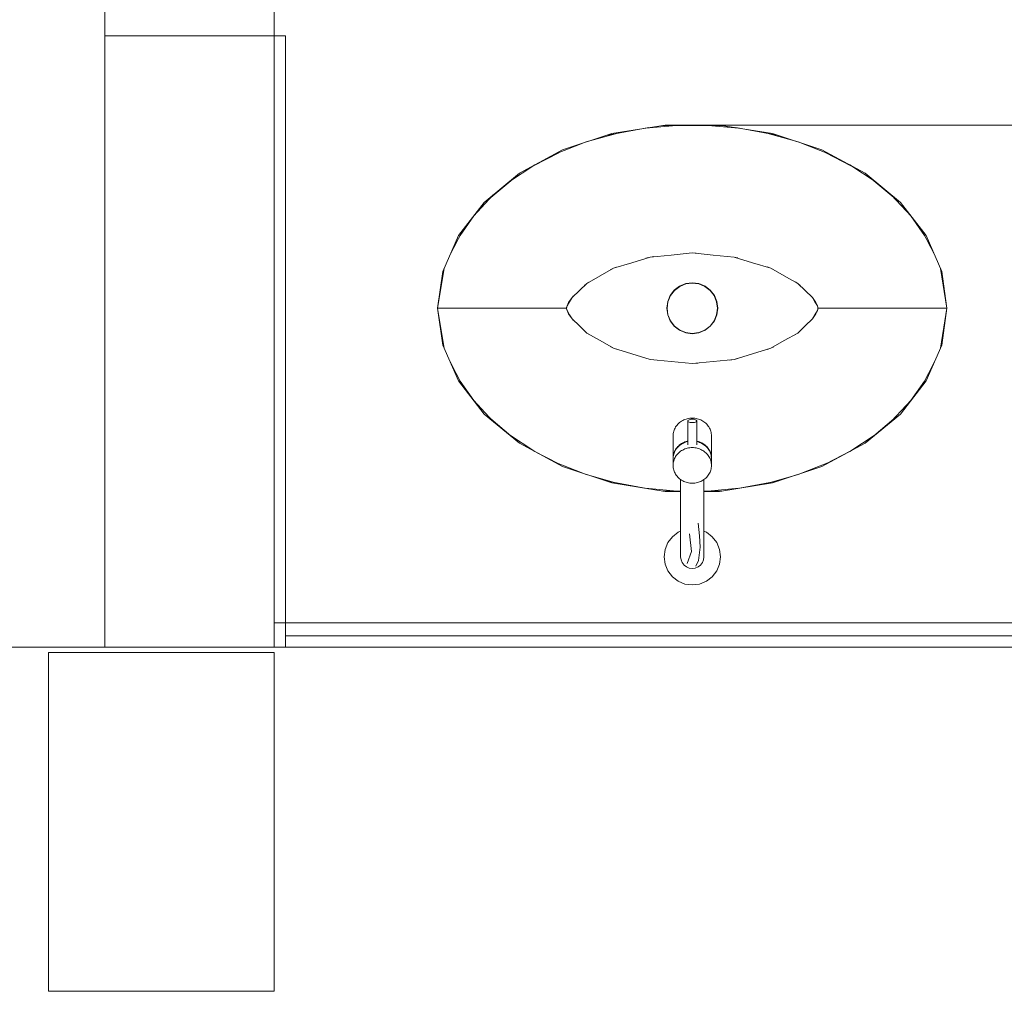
# Model space of a CAD drawing. Header units: millimetres. Extents: x -261 to 187, y -214 to 106.
# Tile 986 of 1056: x -201.408 to -200.535, y 17.477 to 18.339. Entities that reach past the tile are written whole.
import ezdxf

# ---------------------------------------------------------------- set-up
doc = ezdxf.new("R2010")
doc.units = ezdxf.units.MM
doc.header["$LTSCALE"] = 0.005
doc.header["$MEASUREMENT"] = 0
for name, color, linetype, lineweight in [('IFC-Elemento de mobília-Contorno', 9, 'Continuous', 5), ('IFC-Elemento terminal-Contorno', 9, 'Continuous', 5), ('IFC-Parede padrão-Contorno', 9, 'Continuous', 5), ('IFC-Parede-Contorno', 9, 'Continuous', 5), ('IFC-Pilar-Contorno', 9, 'Continuous', 5)]:
    doc.layers.add(name, color=color, linetype=linetype, lineweight=lineweight)

msp = doc.modelspace()

# ---------------------------------------------------------------- linework, layer by layer
at = {"layer": 'IFC-Elemento de mobília-Contorno', "lineweight": 5}
for p, q in [((-201.18214, 18.32427), (-201.18214, 18.38329)), ((-200.88267, 18.23771), (-200.83556, 18.24517)), ((-200.83556, 18.24517), (-200.78731, 18.24517)), ((-200.78731, 18.24517), (-200.7402, 18.23771)), ((-200.78731, 18.24517), (-200.14108, 18.24517)), ((-200.92642, 18.2232), (-200.88267, 18.23771)), ((-200.7402, 18.23771), (-200.69646, 18.2232)), ((-200.96476, 18.20245), (-200.92642, 18.2232)), ((-200.69646, 18.2232), (-200.65812, 18.20245)), ((-200.99599, 18.17661), (-200.96476, 18.20245)), ((-200.65812, 18.20245), (-200.62688, 18.17661)), ((-201.01886, 18.14711), (-200.99599, 18.17661)), ((-200.62688, 18.17661), (-200.60401, 18.14711)), ((-201.0327, 18.11541), (-201.01886, 18.14711)), ((-200.60401, 18.14711), (-200.59017, 18.11541)), ((-201.03732, 18.08272), (-201.0327, 18.11541)), ((-200.59017, 18.11541), (-200.58555, 18.08272)), ((-201.03732, 18.08272), (-201.0327, 18.05002)), ((-200.59017, 18.05002), (-200.58555, 18.08272)), ((-201.0327, 18.05002), (-201.01886, 18.01832)), ((-200.60401, 18.01832), (-200.59017, 18.05002)), ((-201.01886, 18.01832), (-200.99599, 17.98881)), ((-200.62688, 17.98881), (-200.60401, 18.01832)), ((-200.99599, 17.98881), (-200.96476, 17.96298)), ((-200.65812, 17.96298), (-200.62688, 17.98881)), ((-200.96476, 17.96298), (-200.92642, 17.94223)), ((-200.69646, 17.94223), (-200.65812, 17.96298)), ((-200.92642, 17.94223), (-200.88267, 17.92772)), ((-200.7402, 17.92772), (-200.69646, 17.94223)), ((-200.88267, 17.92772), (-200.83556, 17.92026)), ((-200.83556, 17.92026), (-200.82176, 17.92026)), ((-200.80112, 17.92026), (-200.78731, 17.92026)), ((-200.78731, 17.92026), (-200.7402, 17.92772)), ((-201.18214, 17.80369), (-199.55154, 17.80369)), ((-200.77076, 17.78215), (-199.17134, 17.78215))]:
    msp.add_line(p, q, dxfattribs=at)
at = {"layer": 'IFC-Elemento terminal-Contorno', "lineweight": 5}
for p, q in [((-200.85279, 18.24237), (-200.82533, 18.24486)), ((-200.83754, 18.24486), (-200.78533, 18.24486)), ((-200.79754, 18.24486), (-200.77008, 18.24237)), ((-200.90544, 18.23016), (-200.87966, 18.23744)), ((-200.88822, 18.23587), (-200.85004, 18.24288)), ((-200.77283, 18.24288), (-200.73465, 18.23587)), ((-200.74322, 18.23744), (-200.71744, 18.23016)), ((-200.93469, 18.21872), (-200.90544, 18.23016)), ((-200.71743, 18.23016), (-200.68818, 18.21872)), ((-200.95219, 18.20912), (-200.92975, 18.22066)), ((-200.69313, 18.22066), (-200.67068, 18.20912)), ((-200.97447, 18.19441), (-200.95105, 18.20987)), ((-200.67183, 18.20987), (-200.6484, 18.19442)), ((-200.99021, 18.18082), (-200.97245, 18.19575)), ((-200.65043, 18.19575), (-200.63266, 18.18082)), ((-201.00559, 18.16424), (-200.98793, 18.18328)), ((-200.63494, 18.18328), (-200.61728, 18.16422)), ((-201.01744, 18.14732), (-201.00529, 18.16456)), ((-200.61758, 18.16456), (-200.60543, 18.14732)), ((-201.02672, 18.12911), (-201.01502, 18.15206)), ((-200.60786, 18.15207), (-200.59616, 18.12912)), ((-200.84872, 18.12807), (-200.83008, 18.12989)), ((-200.83008, 18.12989), (-200.81144, 18.13171)), ((-200.81144, 18.13171), (-200.80799, 18.13155)), ((-200.81144, 18.13171), (-200.7928, 18.12989)), ((-200.7928, 18.12989), (-200.77415, 18.12807)), ((-200.8812, 18.11811), (-200.86496, 18.12309)), ((-200.86496, 18.12309), (-200.84872, 18.12807)), ((-200.85259, 18.1271), (-200.84872, 18.12807)), ((-200.84872, 18.12807), (-200.84544, 18.12856)), ((-200.77415, 18.12807), (-200.77098, 18.12727)), ((-200.77415, 18.12807), (-200.75791, 18.12309)), ((-200.75791, 18.12309), (-200.74168, 18.11811)), ((-201.03732, 18.08272), (-201.03155, 18.11804)), ((-200.89306, 18.1114), (-200.8812, 18.11811)), ((-200.8842, 18.11662), (-200.8812, 18.11811)), ((-200.8812, 18.11811), (-200.87858, 18.11907)), ((-200.74494, 18.11931), (-200.74168, 18.11811)), ((-200.74168, 18.11811), (-200.7392, 18.11689)), ((-200.74168, 18.11811), (-200.72981, 18.1114)), ((-200.59132, 18.11804), (-200.58555, 18.08272)), ((-200.91151, 18.09843), (-200.90493, 18.10469)), ((-200.9071, 18.10285), (-200.90493, 18.10469)), ((-200.90493, 18.10469), (-200.89306, 18.1114)), ((-200.90493, 18.10469), (-200.90313, 18.10586)), ((-200.82273, 18.10227), (-200.81728, 18.10452)), ((-200.82262, 18.10208), (-200.81722, 18.10432)), ((-200.81728, 18.10452), (-200.81144, 18.1053)), ((-200.81722, 18.10432), (-200.81144, 18.10508)), ((-200.81144, 18.1053), (-200.80559, 18.10452)), ((-200.81144, 18.10508), (-200.80565, 18.10432)), ((-200.80565, 18.10432), (-200.80025, 18.10208)), ((-200.80559, 18.10452), (-200.80015, 18.10227)), ((-200.72981, 18.1114), (-200.71795, 18.10469)), ((-200.72018, 18.10614), (-200.71795, 18.10469)), ((-200.71795, 18.10469), (-200.71576, 18.10284)), ((-200.71795, 18.10469), (-200.71137, 18.09843)), ((-200.91808, 18.09218), (-200.91151, 18.09843)), ((-200.83099, 18.09401), (-200.8274, 18.09868)), ((-200.8308, 18.0939), (-200.82725, 18.09853)), ((-200.8274, 18.09868), (-200.82273, 18.10227)), ((-200.82725, 18.09853), (-200.82262, 18.10208)), ((-200.80025, 18.10208), (-200.79562, 18.09853)), ((-200.80015, 18.10227), (-200.79547, 18.09868)), ((-200.79562, 18.09853), (-200.79207, 18.0939)), ((-200.79547, 18.09868), (-200.79188, 18.09401)), ((-200.71137, 18.09843), (-200.70479, 18.09218)), ((-200.92245, 18.08476), (-200.92027, 18.08847)), ((-200.92245, 18.08476), (-200.9211, 18.08767)), ((-200.9211, 18.08767), (-200.91808, 18.09218)), ((-200.92027, 18.08847), (-200.91808, 18.09218)), ((-200.91808, 18.09218), (-200.91695, 18.09343)), ((-200.83402, 18.08272), (-200.83325, 18.08856)), ((-200.8338, 18.08272), (-200.83304, 18.0885)), ((-200.83325, 18.08856), (-200.83099, 18.09401)), ((-200.83304, 18.0885), (-200.8308, 18.0939)), ((-200.79207, 18.0939), (-200.78983, 18.0885)), ((-200.79188, 18.09401), (-200.78963, 18.08856)), ((-200.78983, 18.0885), (-200.78907, 18.08272)), ((-200.78963, 18.08856), (-200.78885, 18.08272)), ((-200.70594, 18.09345), (-200.70479, 18.09218)), ((-200.70479, 18.09218), (-200.70177, 18.08767)), ((-200.70479, 18.09218), (-200.7026, 18.08847)), ((-200.7026, 18.08847), (-200.70042, 18.08476)), ((-200.70177, 18.08767), (-200.70042, 18.08476)), ((-201.03732, 18.08272), (-201.03155, 18.04738)), ((-201.03732, 18.08272), (-201.03347, 18.08272)), ((-201.03347, 18.08272), (-201.02216, 18.08272)), ((-201.03347, 18.08272), (-201.02217, 18.08272)), ((-201.02216, 18.08272), (-201.00414, 18.08272)), ((-201.00414, 18.08272), (-200.98053, 18.08272)), ((-200.98053, 18.08272), (-200.95287, 18.08272)), ((-200.95287, 18.08272), (-200.92292, 18.08272)), ((-200.92292, 18.08272), (-200.92269, 18.08374)), ((-200.92292, 18.08272), (-200.92286, 18.0833)), ((-200.92292, 18.08272), (-200.92269, 18.08169)), ((-200.92292, 18.08272), (-200.92286, 18.08213)), ((-200.92286, 18.0833), (-200.92245, 18.08476)), ((-200.92286, 18.08213), (-200.92246, 18.08067)), ((-200.92269, 18.08374), (-200.92245, 18.08476)), ((-200.92269, 18.08169), (-200.92246, 18.08067)), ((-200.92246, 18.08067), (-200.9211, 18.07776)), ((-200.92246, 18.08067), (-200.92027, 18.07696)), ((-200.9211, 18.07776), (-200.91808, 18.07325)), ((-200.83402, 18.08272), (-200.83325, 18.07687)), ((-200.8338, 18.08272), (-200.83304, 18.07693)), ((-200.78983, 18.07693), (-200.78907, 18.08272)), ((-200.78963, 18.07687), (-200.78885, 18.08272)), ((-200.70479, 18.07325), (-200.70177, 18.07776)), ((-200.7026, 18.07696), (-200.70042, 18.08067)), ((-200.70177, 18.07776), (-200.70042, 18.08067)), ((-200.70042, 18.08476), (-200.70001, 18.0833)), ((-200.70042, 18.08476), (-200.70019, 18.08374)), ((-200.70042, 18.08067), (-200.70001, 18.08213)), ((-200.70042, 18.08067), (-200.70019, 18.08169)), ((-200.70019, 18.08374), (-200.69995, 18.08272)), ((-200.70019, 18.08169), (-200.69995, 18.08272)), ((-200.70001, 18.0833), (-200.69995, 18.08272)), ((-200.70001, 18.08213), (-200.69995, 18.08272)), ((-200.69995, 18.08272), (-200.67, 18.08272)), ((-200.67, 18.08272), (-200.64234, 18.08272)), ((-200.64234, 18.08272), (-200.61874, 18.08272)), ((-200.61874, 18.08272), (-200.60071, 18.08272)), ((-200.61874, 18.08272), (-200.6007, 18.08272)), ((-200.60071, 18.08272), (-200.5894, 18.08272)), ((-200.6007, 18.08272), (-200.5894, 18.08272)), ((-200.59132, 18.04739), (-200.58555, 18.08272)), ((-200.5894, 18.08272), (-200.58555, 18.08272)), ((-200.92027, 18.07696), (-200.91808, 18.07325)), ((-200.91808, 18.07325), (-200.91695, 18.072)), ((-200.91808, 18.07325), (-200.91151, 18.067)), ((-200.83325, 18.07687), (-200.83099, 18.07142)), ((-200.83304, 18.07693), (-200.8308, 18.07153)), ((-200.83099, 18.07142), (-200.8274, 18.06675)), ((-200.8308, 18.07153), (-200.82725, 18.0669)), ((-200.79562, 18.0669), (-200.79207, 18.07153)), ((-200.79547, 18.06675), (-200.79188, 18.07142)), ((-200.79207, 18.07153), (-200.78983, 18.07693)), ((-200.79188, 18.07142), (-200.78963, 18.07687)), ((-200.71137, 18.067), (-200.70479, 18.07325)), ((-200.70592, 18.072), (-200.70479, 18.07325)), ((-200.70479, 18.07325), (-200.7026, 18.07696)), ((-200.91151, 18.067), (-200.90493, 18.06074)), ((-200.90711, 18.06259), (-200.90493, 18.06074)), ((-200.90493, 18.06074), (-200.90313, 18.05957)), ((-200.90493, 18.06074), (-200.89306, 18.05403)), ((-200.8274, 18.06675), (-200.82273, 18.06316)), ((-200.82725, 18.0669), (-200.82262, 18.06335)), ((-200.82273, 18.06316), (-200.81728, 18.0609)), ((-200.82262, 18.06335), (-200.81722, 18.06111)), ((-200.81728, 18.0609), (-200.81144, 18.06013)), ((-200.81722, 18.06111), (-200.81144, 18.06035)), ((-200.81144, 18.06035), (-200.80565, 18.06111)), ((-200.81144, 18.06013), (-200.80559, 18.0609)), ((-200.80565, 18.06111), (-200.80025, 18.06335)), ((-200.80559, 18.0609), (-200.80015, 18.06316)), ((-200.80025, 18.06335), (-200.79562, 18.0669)), ((-200.80015, 18.06316), (-200.79547, 18.06675)), ((-200.72981, 18.05403), (-200.71795, 18.06074)), ((-200.72016, 18.0593), (-200.71795, 18.06074)), ((-200.71795, 18.06074), (-200.71137, 18.067)), ((-200.71795, 18.06074), (-200.71575, 18.0626)), ((-200.89306, 18.05403), (-200.8812, 18.04731)), ((-200.74168, 18.04731), (-200.72981, 18.05403)), ((-200.88426, 18.04883), (-200.8812, 18.04731)), ((-200.8812, 18.04731), (-200.87851, 18.04632)), ((-200.8812, 18.04731), (-200.86496, 18.04233)), ((-200.86496, 18.04233), (-200.84872, 18.03735)), ((-200.77415, 18.03735), (-200.75791, 18.04233)), ((-200.75791, 18.04233), (-200.74168, 18.04731)), ((-200.74499, 18.04609), (-200.74168, 18.04731)), ((-200.74168, 18.04731), (-200.7392, 18.04854)), ((-201.02673, 18.03634), (-201.01502, 18.01336)), ((-200.85267, 18.03835), (-200.84872, 18.03735)), ((-200.84872, 18.03735), (-200.84543, 18.03687)), ((-200.84872, 18.03735), (-200.83008, 18.03553)), ((-200.83008, 18.03553), (-200.81144, 18.03371)), ((-200.81144, 18.03371), (-200.7928, 18.03553)), ((-200.81144, 18.03371), (-200.80665, 18.03395)), ((-200.7928, 18.03553), (-200.77415, 18.03735)), ((-200.77819, 18.03675), (-200.77415, 18.03735)), ((-200.77415, 18.03735), (-200.77096, 18.03816)), ((-200.60786, 18.01335), (-200.59615, 18.03633)), ((-201.01744, 18.0181), (-201.00528, 18.00086)), ((-200.61759, 18.00086), (-200.60543, 18.0181)), ((-201.00559, 18.0012), (-200.98792, 17.98213)), ((-200.63495, 17.98214), (-200.61727, 18.00121)), ((-200.99022, 17.98462), (-200.97245, 17.96968)), ((-200.82348, 17.98065), (-200.82267, 17.98135)), ((-200.82267, 17.98135), (-200.82181, 17.98201)), ((-200.82181, 17.98201), (-200.8209, 17.98261)), ((-200.8209, 17.98261), (-200.81995, 17.98316)), ((-200.81995, 17.98316), (-200.81897, 17.98364)), ((-200.81897, 17.98364), (-200.81796, 17.98407)), ((-200.81796, 17.98407), (-200.81691, 17.98443)), ((-200.81691, 17.98443), (-200.81584, 17.98474)), ((-200.81584, 17.98474), (-200.81476, 17.98497)), ((-200.81538, 17.98278), (-200.81525, 17.98317)), ((-200.81538, 17.98278), (-200.81525, 17.9824)), ((-200.81538, 17.96147), (-200.81538, 17.98278)), ((-200.81525, 17.98317), (-200.81485, 17.98352)), ((-200.81525, 17.9824), (-200.81485, 17.98204)), ((-200.81485, 17.98352), (-200.81423, 17.98383)), ((-200.81485, 17.98204), (-200.81423, 17.98174)), ((-200.81476, 17.98497), (-200.81366, 17.98514)), ((-200.81423, 17.98383), (-200.81341, 17.98407)), ((-200.81423, 17.98174), (-200.81341, 17.98151)), ((-200.81366, 17.98514), (-200.81255, 17.98524)), ((-200.81341, 17.98407), (-200.81246, 17.98421)), ((-200.81341, 17.98151), (-200.81246, 17.98136)), ((-200.81255, 17.98524), (-200.81144, 17.98527)), ((-200.81246, 17.98421), (-200.81144, 17.98426)), ((-200.81246, 17.98136), (-200.81144, 17.98131)), ((-200.81144, 17.98527), (-200.81032, 17.98524)), ((-200.81144, 17.98426), (-200.81041, 17.98421)), ((-200.81144, 17.98131), (-200.81041, 17.98136)), ((-200.81041, 17.98421), (-200.80946, 17.98407)), ((-200.81041, 17.98136), (-200.80946, 17.98151)), ((-200.81032, 17.98524), (-200.80921, 17.98514)), ((-200.80946, 17.98407), (-200.80865, 17.98383)), ((-200.80946, 17.98151), (-200.80865, 17.98174)), ((-200.80921, 17.98514), (-200.80811, 17.98497)), ((-200.80865, 17.98383), (-200.80802, 17.98352)), ((-200.80865, 17.98174), (-200.80802, 17.98204)), ((-200.80811, 17.98497), (-200.80703, 17.98474)), ((-200.80802, 17.98352), (-200.80763, 17.98317)), ((-200.80802, 17.98204), (-200.80763, 17.9824)), ((-200.80763, 17.98317), (-200.80749, 17.98278)), ((-200.80763, 17.9824), (-200.80749, 17.98278)), ((-200.80749, 17.96147), (-200.80749, 17.98278)), ((-200.80703, 17.98474), (-200.80596, 17.98443)), ((-200.80596, 17.98443), (-200.80492, 17.98407)), ((-200.80492, 17.98407), (-200.8039, 17.98364)), ((-200.8039, 17.98364), (-200.80292, 17.98316)), ((-200.80292, 17.98316), (-200.80197, 17.98261)), ((-200.80197, 17.98261), (-200.80107, 17.98201)), ((-200.80107, 17.98201), (-200.80021, 17.98135)), ((-200.80021, 17.98135), (-200.79939, 17.98065)), ((-200.65043, 17.96968), (-200.63265, 17.98462)), ((-200.82832, 17.97154), (-200.82814, 17.97256)), ((-200.82814, 17.97256), (-200.82789, 17.97357)), ((-200.82789, 17.97357), (-200.82757, 17.97456)), ((-200.82757, 17.97456), (-200.82717, 17.97552)), ((-200.82717, 17.97552), (-200.82671, 17.97646)), ((-200.82671, 17.97646), (-200.82619, 17.97738)), ((-200.82619, 17.97738), (-200.8256, 17.97825)), ((-200.8256, 17.97825), (-200.82495, 17.97909)), ((-200.82495, 17.97909), (-200.82424, 17.97989)), ((-200.82424, 17.97989), (-200.82348, 17.98065)), ((-200.79939, 17.98065), (-200.79863, 17.97989)), ((-200.79863, 17.97989), (-200.79792, 17.97909)), ((-200.79792, 17.97909), (-200.79727, 17.97825)), ((-200.79727, 17.97825), (-200.79669, 17.97738)), ((-200.79669, 17.97738), (-200.79616, 17.97646)), ((-200.79616, 17.97646), (-200.7957, 17.97552)), ((-200.7957, 17.97552), (-200.79531, 17.97456)), ((-200.79531, 17.97456), (-200.79498, 17.97357)), ((-200.79498, 17.97357), (-200.79473, 17.97256)), ((-200.79473, 17.97256), (-200.79455, 17.97154)), ((-200.97448, 17.97102), (-200.95105, 17.95556)), ((-200.82847, 17.96948), (-200.82843, 17.97051)), ((-200.82847, 17.94961), (-200.82847, 17.96948)), ((-200.82843, 17.97051), (-200.82832, 17.97154)), ((-200.81995, 17.96328), (-200.81897, 17.96377)), ((-200.81897, 17.96377), (-200.81796, 17.9642)), ((-200.81897, 17.96332), (-200.81796, 17.96375)), ((-200.81796, 17.9642), (-200.81691, 17.96456)), ((-200.81796, 17.96375), (-200.81691, 17.96411)), ((-200.81691, 17.96456), (-200.81584, 17.96486)), ((-200.81691, 17.96411), (-200.81584, 17.96441)), ((-200.81584, 17.96486), (-200.81538, 17.96496)), ((-200.81584, 17.96441), (-200.81538, 17.96451)), ((-200.80749, 17.96496), (-200.80703, 17.96486)), ((-200.80749, 17.96451), (-200.80703, 17.96441)), ((-200.80703, 17.96486), (-200.80596, 17.96456)), ((-200.80703, 17.96441), (-200.80596, 17.96411)), ((-200.80596, 17.96456), (-200.80492, 17.9642)), ((-200.80596, 17.96411), (-200.80492, 17.96375)), ((-200.80492, 17.9642), (-200.8039, 17.96377)), ((-200.80492, 17.96375), (-200.8039, 17.96332)), ((-200.8039, 17.96377), (-200.80292, 17.96328)), ((-200.79455, 17.97154), (-200.79444, 17.97051)), ((-200.79444, 17.97051), (-200.7944, 17.96948)), ((-200.7944, 17.94961), (-200.7944, 17.96948)), ((-200.67183, 17.95556), (-200.6484, 17.97102)), ((-200.95219, 17.95631), (-200.92975, 17.94477)), ((-200.82757, 17.95468), (-200.82717, 17.95565)), ((-200.82757, 17.95423), (-200.82717, 17.9552)), ((-200.82717, 17.95565), (-200.82671, 17.95659)), ((-200.82717, 17.9552), (-200.82671, 17.95614)), ((-200.82671, 17.95659), (-200.82619, 17.95751)), ((-200.82671, 17.95614), (-200.82619, 17.95705)), ((-200.82619, 17.95751), (-200.8256, 17.95838)), ((-200.82619, 17.95705), (-200.8256, 17.95793)), ((-200.8256, 17.95838), (-200.82495, 17.95922)), ((-200.8256, 17.95793), (-200.82495, 17.95877)), ((-200.82495, 17.95922), (-200.82424, 17.96002)), ((-200.82495, 17.95877), (-200.82424, 17.95957)), ((-200.82424, 17.96002), (-200.82348, 17.96077)), ((-200.82424, 17.95957), (-200.82348, 17.96032)), ((-200.82348, 17.96077), (-200.82267, 17.96148)), ((-200.82348, 17.96032), (-200.82267, 17.96103)), ((-200.82348, 17.95446), (-200.82267, 17.95517)), ((-200.82267, 17.96148), (-200.82181, 17.96214)), ((-200.82267, 17.96103), (-200.82181, 17.96168)), ((-200.82267, 17.95517), (-200.82181, 17.95582)), ((-200.82181, 17.96214), (-200.8209, 17.96274)), ((-200.82181, 17.96168), (-200.8209, 17.96229)), ((-200.82181, 17.95582), (-200.8209, 17.95642)), ((-200.8209, 17.96274), (-200.81995, 17.96328)), ((-200.8209, 17.96229), (-200.81995, 17.96283)), ((-200.8209, 17.95642), (-200.81995, 17.95697)), ((-200.81995, 17.96283), (-200.81897, 17.96332)), ((-200.81995, 17.95697), (-200.81897, 17.95746)), ((-200.81897, 17.95746), (-200.81796, 17.95789)), ((-200.81796, 17.95789), (-200.81691, 17.95825)), ((-200.81691, 17.95825), (-200.81584, 17.95855)), ((-200.81584, 17.95855), (-200.81476, 17.95878)), ((-200.81476, 17.95878), (-200.81366, 17.95895)), ((-200.81366, 17.95895), (-200.81255, 17.95905)), ((-200.81255, 17.95905), (-200.81144, 17.95909)), ((-200.81144, 17.95909), (-200.81032, 17.95905)), ((-200.81032, 17.95905), (-200.80921, 17.95895)), ((-200.80921, 17.95895), (-200.80811, 17.95878)), ((-200.80811, 17.95878), (-200.80703, 17.95855)), ((-200.80703, 17.95855), (-200.80596, 17.95825)), ((-200.80596, 17.95825), (-200.80492, 17.95789)), ((-200.80492, 17.95789), (-200.8039, 17.95746)), ((-200.8039, 17.96332), (-200.80292, 17.96283)), ((-200.8039, 17.95746), (-200.80292, 17.95697)), ((-200.80301, 17.96289), (-200.80197, 17.96229)), ((-200.80292, 17.96328), (-200.80197, 17.96274)), ((-200.80292, 17.95697), (-200.80197, 17.95642)), ((-200.80197, 17.96274), (-200.80107, 17.96214)), ((-200.80197, 17.96229), (-200.80107, 17.96168)), ((-200.80197, 17.95642), (-200.80107, 17.95582)), ((-200.80107, 17.96214), (-200.80021, 17.96148)), ((-200.80107, 17.96168), (-200.80021, 17.96103)), ((-200.80107, 17.95582), (-200.80021, 17.95517)), ((-200.80021, 17.96148), (-200.79939, 17.96077)), ((-200.80021, 17.96103), (-200.79939, 17.96032)), ((-200.80021, 17.95517), (-200.79939, 17.95446)), ((-200.79939, 17.96077), (-200.79863, 17.96002)), ((-200.79939, 17.96032), (-200.79863, 17.95957)), ((-200.79863, 17.96002), (-200.79792, 17.95922)), ((-200.79863, 17.95957), (-200.79792, 17.95877)), ((-200.79792, 17.95922), (-200.79727, 17.95838)), ((-200.79792, 17.95877), (-200.79727, 17.95793)), ((-200.79727, 17.95838), (-200.79669, 17.95751)), ((-200.79727, 17.95793), (-200.79669, 17.95705)), ((-200.79669, 17.95751), (-200.79616, 17.95659)), ((-200.79669, 17.95705), (-200.79616, 17.95614)), ((-200.79616, 17.95659), (-200.7957, 17.95565)), ((-200.79616, 17.95614), (-200.7957, 17.9552)), ((-200.7957, 17.95565), (-200.79531, 17.95468)), ((-200.7957, 17.9552), (-200.79531, 17.95423)), ((-200.69313, 17.94477), (-200.67068, 17.95631)), ((-200.93469, 17.9467), (-200.90544, 17.93527)), ((-200.82847, 17.94961), (-200.82843, 17.95064)), ((-200.82847, 17.94916), (-200.82843, 17.95019)), ((-200.82847, 17.94961), (-200.82846, 17.94938)), ((-200.82847, 17.94329), (-200.82847, 17.94916)), ((-200.82843, 17.95064), (-200.82832, 17.95167)), ((-200.82843, 17.95019), (-200.82832, 17.95122)), ((-200.82832, 17.95167), (-200.82814, 17.95269)), ((-200.82832, 17.95122), (-200.82814, 17.95224)), ((-200.82832, 17.94536), (-200.82814, 17.94638)), ((-200.82814, 17.95224), (-200.82789, 17.95324)), ((-200.82814, 17.94638), (-200.82789, 17.94738)), ((-200.82789, 17.9537), (-200.82757, 17.95468)), ((-200.82789, 17.95324), (-200.82757, 17.95423)), ((-200.82789, 17.94738), (-200.82757, 17.94837)), ((-200.82757, 17.94837), (-200.82717, 17.94934)), ((-200.82717, 17.94934), (-200.82671, 17.95028)), ((-200.82671, 17.95028), (-200.82619, 17.95119)), ((-200.82619, 17.95119), (-200.8256, 17.95207)), ((-200.8256, 17.95207), (-200.82495, 17.95291)), ((-200.82495, 17.95291), (-200.82424, 17.95371)), ((-200.82424, 17.95371), (-200.82348, 17.95446)), ((-200.79939, 17.95446), (-200.79863, 17.95371)), ((-200.79863, 17.95371), (-200.79792, 17.95291)), ((-200.79792, 17.95291), (-200.79727, 17.95207)), ((-200.79727, 17.95207), (-200.79669, 17.95119)), ((-200.79669, 17.95119), (-200.79616, 17.95028)), ((-200.79616, 17.95028), (-200.7957, 17.94934)), ((-200.7957, 17.94934), (-200.79531, 17.94837)), ((-200.79531, 17.95468), (-200.79498, 17.9537)), ((-200.79531, 17.95423), (-200.79498, 17.95324)), ((-200.79531, 17.94837), (-200.79498, 17.94738)), ((-200.79498, 17.9537), (-200.79473, 17.95269)), ((-200.79498, 17.95324), (-200.79473, 17.95224)), ((-200.79498, 17.94738), (-200.79473, 17.94638)), ((-200.79473, 17.95269), (-200.79455, 17.95167)), ((-200.79473, 17.95224), (-200.79455, 17.95122)), ((-200.79473, 17.94638), (-200.79455, 17.94536)), ((-200.79455, 17.95167), (-200.79444, 17.95064)), ((-200.79455, 17.95122), (-200.79444, 17.95019)), ((-200.79444, 17.95064), (-200.7944, 17.94961)), ((-200.79444, 17.95019), (-200.7944, 17.94916)), ((-200.79441, 17.94938), (-200.7944, 17.94961)), ((-200.7944, 17.94329), (-200.7944, 17.94916)), ((-200.71743, 17.93527), (-200.68818, 17.9467)), ((-200.82847, 17.94329), (-200.82843, 17.94433)), ((-200.82847, 17.94329), (-200.82843, 17.94226)), ((-200.82843, 17.94433), (-200.82832, 17.94536)), ((-200.82843, 17.94226), (-200.82832, 17.94123)), ((-200.82832, 17.94123), (-200.82814, 17.94021)), ((-200.82814, 17.94021), (-200.82789, 17.93921)), ((-200.82789, 17.93921), (-200.82757, 17.93822)), ((-200.82757, 17.93822), (-200.82717, 17.93725)), ((-200.7957, 17.93725), (-200.79531, 17.93822)), ((-200.79531, 17.93822), (-200.79498, 17.93921)), ((-200.79498, 17.93921), (-200.79473, 17.94021)), ((-200.79473, 17.94021), (-200.79455, 17.94123)), ((-200.79455, 17.94536), (-200.79444, 17.94433)), ((-200.79455, 17.94123), (-200.79444, 17.94226)), ((-200.79444, 17.94433), (-200.7944, 17.94329)), ((-200.79444, 17.94226), (-200.7944, 17.94329)), ((-200.90541, 17.93526), (-200.87968, 17.92799)), ((-200.88822, 17.92956), (-200.8502, 17.92258)), ((-200.82717, 17.93725), (-200.82671, 17.93631)), ((-200.82671, 17.93631), (-200.82619, 17.9354)), ((-200.82619, 17.9354), (-200.8256, 17.93452)), ((-200.8256, 17.93452), (-200.82495, 17.93368)), ((-200.82495, 17.93368), (-200.82424, 17.93288)), ((-200.82424, 17.93288), (-200.82348, 17.93213)), ((-200.82348, 17.93213), (-200.82267, 17.93142)), ((-200.82267, 17.93142), (-200.82181, 17.93077)), ((-200.82181, 17.93077), (-200.8209, 17.93016)), ((-200.82176, 17.90912), (-200.82176, 17.93073)), ((-200.8209, 17.93016), (-200.81995, 17.92962)), ((-200.81995, 17.92962), (-200.81897, 17.92913)), ((-200.81897, 17.92913), (-200.81796, 17.92871)), ((-200.81796, 17.92871), (-200.81691, 17.92834)), ((-200.80596, 17.92834), (-200.80492, 17.92871)), ((-200.80492, 17.92871), (-200.8039, 17.92913)), ((-200.8039, 17.92913), (-200.80292, 17.92962)), ((-200.80292, 17.92962), (-200.80197, 17.93016)), ((-200.80197, 17.93016), (-200.80107, 17.93077)), ((-200.80112, 17.93073), (-200.80021, 17.93142)), ((-200.80112, 17.90912), (-200.80112, 17.93073)), ((-200.80021, 17.93142), (-200.79939, 17.93213)), ((-200.79939, 17.93213), (-200.79863, 17.93288)), ((-200.79863, 17.93288), (-200.79792, 17.93368)), ((-200.79792, 17.93368), (-200.79727, 17.93452)), ((-200.79727, 17.93452), (-200.79669, 17.9354)), ((-200.79669, 17.9354), (-200.79616, 17.93631)), ((-200.79616, 17.93631), (-200.7957, 17.93725)), ((-200.77268, 17.92258), (-200.73465, 17.92956)), ((-200.74319, 17.92799), (-200.71746, 17.93526)), ((-200.85279, 17.92305), (-200.82529, 17.92057)), ((-200.83751, 17.92057), (-200.82176, 17.92057)), ((-200.81691, 17.92834), (-200.81584, 17.92804)), ((-200.81584, 17.92804), (-200.81476, 17.92781)), ((-200.81476, 17.92781), (-200.81366, 17.92764)), ((-200.81366, 17.92764), (-200.81255, 17.92754)), ((-200.81255, 17.92754), (-200.81144, 17.9275)), ((-200.81144, 17.9275), (-200.81032, 17.92754)), ((-200.81032, 17.92754), (-200.80921, 17.92764)), ((-200.80921, 17.92764), (-200.80811, 17.92781)), ((-200.80811, 17.92781), (-200.80703, 17.92804)), ((-200.80703, 17.92804), (-200.80596, 17.92834)), ((-200.80112, 17.92057), (-200.78536, 17.92057)), ((-200.79758, 17.92057), (-200.77008, 17.92305)), ((-200.82176, 17.90485), (-200.82176, 17.90912)), ((-200.82176, 17.90058), (-200.82176, 17.90485)), ((-200.80112, 17.90485), (-200.80112, 17.90912)), ((-200.80112, 17.90058), (-200.80112, 17.90485)), ((-200.82176, 17.89203), (-200.82176, 17.90067)), ((-200.80112, 17.89203), (-200.80112, 17.90067)), ((-200.82176, 17.88452), (-200.82176, 17.89203)), ((-200.8063, 17.8921), (-200.8051, 17.88083)), ((-200.80112, 17.88452), (-200.80112, 17.89203)), ((-200.83311, 17.8748), (-200.82913, 17.87999)), ((-200.82913, 17.87999), (-200.82395, 17.88397)), ((-200.82395, 17.88397), (-200.82176, 17.88487)), ((-200.82176, 17.87629), (-200.82176, 17.88452)), ((-200.82176, 17.86806), (-200.82176, 17.87629)), ((-200.814, 17.88261), (-200.81221, 17.86693)), ((-200.8051, 17.88083), (-200.80439, 17.87082)), ((-200.80112, 17.88487), (-200.79893, 17.88397)), ((-200.80112, 17.86806), (-200.80112, 17.88452)), ((-200.79893, 17.88397), (-200.79374, 17.87999)), ((-200.79374, 17.87999), (-200.78976, 17.8748)), ((-200.83646, 17.8623), (-200.83561, 17.86877)), ((-200.83561, 17.86877), (-200.83311, 17.8748)), ((-200.82176, 17.86629), (-200.82176, 17.86806)), ((-200.80605, 17.85892), (-200.80439, 17.87082)), ((-200.80112, 17.86629), (-200.80112, 17.86806)), ((-200.78976, 17.8748), (-200.78726, 17.86877)), ((-200.78726, 17.86877), (-200.78641, 17.8623)), ((-200.83646, 17.8623), (-200.83561, 17.85582)), ((-200.82176, 17.86228), (-200.82176, 17.86629)), ((-200.82176, 17.86228), (-200.8214, 17.85961)), ((-200.8214, 17.85961), (-200.82037, 17.85712)), ((-200.81586, 17.8564), (-200.81221, 17.86693)), ((-200.8083, 17.85391), (-200.80605, 17.85892)), ((-200.8025, 17.85712), (-200.80147, 17.85961)), ((-200.80147, 17.85961), (-200.80112, 17.86228)), ((-200.80112, 17.86429), (-200.80112, 17.86629)), ((-200.80112, 17.86328), (-200.80112, 17.86429)), ((-200.80112, 17.86228), (-200.80112, 17.86328)), ((-200.78726, 17.85582), (-200.78641, 17.8623)), ((-200.83561, 17.85582), (-200.83311, 17.84978)), ((-200.82037, 17.85712), (-200.81873, 17.85498)), ((-200.81873, 17.85498), (-200.8166, 17.85334)), ((-200.8166, 17.85334), (-200.81411, 17.85231)), ((-200.81411, 17.85231), (-200.81144, 17.85196)), ((-200.81144, 17.85196), (-200.80877, 17.85231)), ((-200.80877, 17.85231), (-200.80628, 17.85334)), ((-200.80628, 17.85334), (-200.80414, 17.85498)), ((-200.80414, 17.85498), (-200.8025, 17.85712)), ((-200.78976, 17.84978), (-200.78726, 17.85582)), ((-200.83311, 17.84978), (-200.82913, 17.8446)), ((-200.82913, 17.8446), (-200.82395, 17.84062)), ((-200.79893, 17.84062), (-200.79374, 17.8446)), ((-200.79374, 17.8446), (-200.78976, 17.84978)), ((-200.82395, 17.84062), (-200.81791, 17.83812)), ((-200.81791, 17.83812), (-200.81144, 17.83727)), ((-200.81144, 17.83727), (-200.80496, 17.83812)), ((-200.80496, 17.83812), (-200.79893, 17.84062))]:
    msp.add_line(p, q, dxfattribs=at)
at = {"layer": 'IFC-Parede padrão-Contorno', "lineweight": 5}
for p, q in [((-201.33243, 18.32427), (-201.33243, 19.20595)), ((-201.33243, 18.32427), (-201.29319, 18.32427)), ((-201.33243, 18.17467), (-201.33243, 18.32427)), ((-201.29319, 18.32427), (-201.18214, 18.32427)), ((-201.18214, 17.89911), (-201.18214, 18.32427)), ((-201.18214, 18.32427), (-201.17998, 18.32427)), ((-201.17998, 18.32427), (-201.17212, 18.32427)), ((-201.17212, 17.89911), (-201.17212, 18.32427)), ((-201.33243, 17.78214), (-201.33243, 18.17467)), ((-201.18214, 17.78214), (-201.18214, 18.17467)), ((-201.17212, 17.78214), (-201.17212, 17.89911)), ((-201.17212, 17.79216), (-200.54978, 17.79216)), ((-200.54978, 17.79216), (-197.54417, 17.79216)), ((-200.99096, 17.78214), (-200.54978, 17.78214))]:
    msp.add_line(p, q, dxfattribs=at)
at = {"layer": 'IFC-Parede-Contorno', "lineweight": 5}
msp.add_line((-204.24927, 17.78214), (-200.99096, 17.78214), dxfattribs=at)
at = {"layer": 'IFC-Pilar-Contorno', "lineweight": 5}
for p, q in [((-201.38256, 17.7775), (-201.35078, 17.7775)), ((-201.38256, 17.5246), (-201.38256, 17.7775)), ((-201.35078, 17.7775), (-201.18218, 17.7775)), ((-201.18218, 17.72982), (-201.18218, 17.7775)), ((-201.18218, 17.47692), (-201.18218, 17.72982)), ((-201.38256, 17.47692), (-201.38256, 17.5246)), ((-201.38256, 17.47692), (-201.21397, 17.47692)), ((-201.21397, 17.47692), (-201.18218, 17.47692))]:
    msp.add_line(p, q, dxfattribs=at)

doc.saveas('drawing.dxf')
